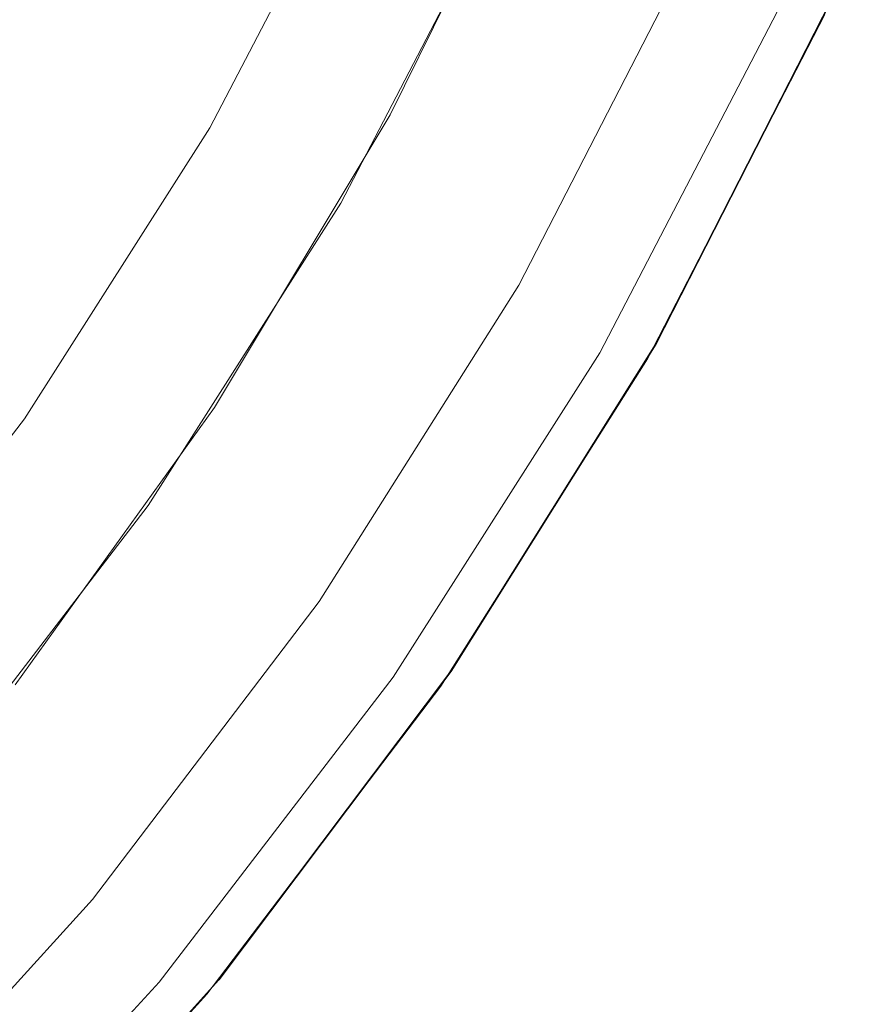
# Model space of a CAD drawing. Header units: inches. Extents: x -412 to -304, y -62 to 18.
# Tile 686 of 809: x -356.785 to -356.453, y -5.084 to -4.692. Entities that reach past the tile are written whole.
import ezdxf

# ---------------------------------------------------------------- set-up
doc = ezdxf.new("R2010")
doc.units = ezdxf.units.IN
doc.header["$LTSCALE"] = 32
doc.header["$MEASUREMENT"] = 0
for name, color, linetype, lineweight in [('Black', 7, 'Continuous', 18), ('DashLine', 7, 'Continuous', 13), ('Drawing', 7, 'Continuous', 18), ('Metal_MP', 7, 'Continuous', 5), ('None', 7, 'Continuous', 18), ('Plastic-MPWireManager', 7, 'Continuous', 25), ('SolidLine', 7, 'Continuous', 15), ('TIMotion-Frame', 7, 'Continuous', 18), ('Wood_1-H', 7, 'Continuous', 13)]:
    doc.layers.add(name, color=color, linetype=linetype, lineweight=lineweight)

# ---------------------------------------------------------------- blocks, each defined once
blk = doc.blocks.new('Group-20')
at = {"layer": 'Black'}
for points in [[(-34.54794, 16.53613, 28.9791), (34.54794, 16.53613, 28.9791), (34.54794, -16.53613, 28.9791), (-34.54794, -16.53613, 28.9791)], [(-34.54794, 16.53613, 27.70079), (34.54794, 16.53613, 27.70079), (34.54794, -16.53613, 27.70079), (-34.54794, -16.53613, 27.70079)]]:
    blk.add_3dface(points, dxfattribs=at)
at = {"layer": 'Wood_1-H'}
for points in [[(-35.96494, 17.95313, 28.99879), (35.96494, 17.95313, 28.99879), (35.96494, -17.95313, 28.99879), (-35.96494, -17.95313, 28.99879)], [(-35.96494, 17.95313, 28.9791), (35.96494, 17.95313, 28.9791), (35.96494, -17.95313, 28.9791), (-35.96494, -17.95313, 28.9791)]]:
    blk.add_3dface(points, dxfattribs=at)
blk = doc.blocks.new('MPHtAdjColumn-NoCable (3D)')
at = {"layer": 'Metal_MP'}
for points, invisible_edges in [([(0.69095, 1.48176, 23.4936), (0.81747, 1.4159, 23.4936), (0.877, 1.51901, 23.4936), (0.74127, 1.58966, 23.4936)], 10), ([(0.74127, 1.58966, 2.3125), (0.877, 1.51901, 2.3125), (0.81747, 1.4159, 2.3125), (0.69095, 1.48176, 2.3125)], 10), ([(0.74127, 1.58966, 2.3125), (0.74127, 1.58966, 23.4936), (0.877, 1.51901, 23.4936), (0.877, 1.51901, 2.3125)], 5), ([(1.00605, 1.43679, 23.4936), (0.877, 1.51901, 23.4936), (0.81747, 1.4159, 23.4936), (0.93776, 1.33926, 23.4936)], 10), ([(0.93776, 1.33926, 2.3125), (0.81747, 1.4159, 2.3125), (0.877, 1.51901, 2.3125), (1.00605, 1.43679, 2.3125)], 10), ([(0.877, 1.51901, 2.3125), (0.877, 1.51901, 23.4936), (1.00605, 1.43679, 23.4936), (1.00605, 1.43679, 2.3125)], 5), ([(0.66031, 1.49564, 2.76919), (0.66031, 1.49564, 2.90305), (0.78225, 1.43562, 2.90305), (0.78225, 1.43562, 2.76919)], 5), ([(0.70711, 0.93348, 2.90305), (0.72684, 0.93262, 2.90305), (0.78225, 1.43562, 2.90305), (0.66031, 1.49564, 2.90305)], 10), ([(0.66031, 1.49564, 2.76919), (0.78225, 1.43562, 2.76919), (0.72684, 0.93262, 2.76919), (0.70711, 0.93348, 2.76919)], 10), ([(0.81747, 1.4159, 2.3125), (0.81747, 1.4159, 23.4936), (0.69095, 1.48176, 23.4936), (0.69095, 1.48176, 2.3125)], 5), ([(0.78225, 1.43562, 2.90305), (0.72684, 0.93262, 2.90305), (0.74642, 0.93005, 2.90305)], 9), ([(0.74642, 0.93005, 2.76919), (0.72684, 0.93262, 2.76919), (0.78225, 1.43562, 2.76919)], 10), ([(0.89879, 1.36569, 2.90305), (0.78225, 1.43562, 2.90305), (0.74642, 0.93005, 2.90305), (0.7657, 0.92577, 2.90305)], 10), ([(0.7657, 0.92577, 2.76919), (0.74642, 0.93005, 2.76919), (0.78225, 1.43562, 2.76919), (0.89879, 1.36569, 2.76919)], 10), ([(0.78225, 1.43562, 2.76919), (0.78225, 1.43562, 2.90305), (0.89879, 1.36569, 2.90305), (0.89879, 1.36569, 2.76919)], 5), ([(0.93776, 1.33926, 23.4936), (1.05092, 1.25243, 23.4936), (1.12745, 1.34364, 23.4936), (1.00605, 1.43679, 23.4936)], 10), ([(1.00605, 1.43679, 2.3125), (1.12745, 1.34364, 2.3125), (1.05092, 1.25243, 2.3125), (0.93776, 1.33926, 2.3125)], 10), ([(1.00605, 1.43679, 2.3125), (1.00605, 1.43679, 23.4936), (1.12745, 1.34364, 23.4936), (1.12745, 1.34364, 2.3125)], 5), ([(0.93776, 1.33926, 2.3125), (0.93776, 1.33926, 23.4936), (0.81747, 1.4159, 23.4936), (0.81747, 1.4159, 2.3125)], 5), ([(0.7657, 0.92577, 2.90305), (0.78453, 0.91983, 2.90305), (0.89879, 1.36569, 2.90305)], 10), ([(0.89879, 1.36569, 2.76919), (0.78453, 0.91983, 2.76919), (0.7657, 0.92577, 2.76919)], 9), ([(1.00911, 1.28631, 2.90305), (0.89879, 1.36569, 2.90305), (0.78453, 0.91983, 2.90305), (0.80278, 0.91227, 2.90305)], 10), ([(0.80278, 0.91227, 2.76919), (0.78453, 0.91983, 2.76919), (0.89879, 1.36569, 2.76919), (1.00911, 1.28631, 2.76919)], 10), ([(0.89879, 1.36569, 2.76919), (0.89879, 1.36569, 2.90305), (1.00911, 1.28631, 2.90305), (1.00911, 1.28631, 2.76919)], 5), ([(1.24027, 1.24027, 23.4936), (1.12745, 1.34364, 23.4936), (1.05092, 1.25243, 23.4936), (1.15608, 1.15608, 23.4936)], 10), ([(1.15608, 1.15608, 2.3125), (1.05092, 1.25243, 2.3125), (1.12745, 1.34364, 2.3125), (1.24027, 1.24027, 2.3125)], 10), ([(1.12745, 1.34364, 2.3125), (1.12745, 1.34364, 23.4936), (1.24027, 1.24027, 23.4936), (1.24027, 1.24027, 2.3125)], 5), ([(1.05092, 1.25243, 2.3125), (1.05092, 1.25243, 23.4936), (0.93776, 1.33926, 23.4936), (0.93776, 1.33926, 2.3125)], 5)]:
    blk.add_3dface(points, dxfattribs=dict(at, invisible_edges=invisible_edges))
blk = doc.blocks.new('MPHtAdjLeg-16-NoCable (3D)')
at = {"layer": 'DashLine', "color": 7}
blk.add_blockref('MPHtAdjColumn-NoCable (3D)', (0, 0), dxfattribs=at)
blk = doc.blocks.new('MpHtAdjBase-3 (3D)')
at = {"layer": 'Black', "color": 7}
blk.add_blockref('MPHtAdjLeg-16-NoCable (3D)', (-21.55512, 0), dxfattribs=at)
blk = doc.blocks.new('MPHtAdjLegCoverPower (3D)')
at = {"layer": 'Black'}
for points, invisible_edges in [([(1.48676, -0.85003, 23.67077), (1.55498, -0.71765, 23.67077), (1.26901, -0.58567, 23.67077), (1.21333, -0.6937, 23.67077)], 10), ([(1.26153, -0.72835, 22.23376), (1.32021, -0.61563, 22.23376), (1.42726, -0.66554, 22.23376), (1.36382, -0.7874, 22.23376)], 10), ([(1.42726, -0.66554, 22.23376), (1.42726, -0.66554, 23.4936), (1.36382, -0.7874, 23.4936), (1.36382, -0.7874, 22.23376)], 5), ([(1.6086, -0.7424, 23.4936), (1.53802, -0.87934, 23.4936), (1.36382, -0.7874, 23.4936), (1.42726, -0.66554, 23.4936)], 10), ([(1.40729, -0.97598, 23.67077), (1.48676, -0.85003, 23.67077), (1.21333, -0.6937, 23.67077), (1.14848, -0.79649, 23.67077)], 10), ([(1.53802, -0.87934, 23.61171), (1.6086, -0.7424, 23.61171), (1.55498, -0.71765, 23.67077), (1.48676, -0.85003, 23.67077)], 10), ([(1.36382, -0.7874, 22.23376), (1.29, -0.90327, 22.23376), (1.19325, -0.83552, 22.23376), (1.26153, -0.72835, 22.23376)], 10), ([(1.6086, -0.7424, 23.4936), (1.6086, -0.7424, 23.61171), (1.53802, -0.87934, 23.61171), (1.53802, -0.87934, 23.4936)], 5), ([(1.36382, -0.7874, 22.23376), (1.36382, -0.7874, 23.4936), (1.29, -0.90327, 23.4936), (1.29, -0.90327, 22.23376)], 5), ([(1.53802, -0.87934, 23.4936), (1.45582, -1.00963, 23.4936), (1.29, -0.90327, 23.4936), (1.36382, -0.7874, 23.4936)], 10), ([(1.14848, -0.79649, 23.67077), (1.07494, -0.89325, 23.67077), (1.31718, -1.09455, 23.67077), (1.40729, -0.97598, 23.67077)], 10), ([(1.29, -0.90327, 22.23376), (1.20637, -1.01226, 22.23376), (1.11589, -0.93634, 22.23376), (1.19325, -0.83552, 22.23376)], 10), ([(1.45582, -1.00963, 23.61171), (1.53802, -0.87934, 23.61171), (1.48676, -0.85003, 23.67077), (1.40729, -0.97598, 23.67077)], 10), ([(1.53802, -0.87934, 23.4936), (1.53802, -0.87934, 23.61171), (1.45582, -1.00963, 23.61171), (1.45582, -1.00963, 23.4936)], 5), ([(1.21711, -1.20484, 23.67077), (1.31718, -1.09455, 23.67077), (1.07494, -0.89325, 23.67077), (0.99327, -0.98326, 23.67077)], 10), ([(1.29, -0.90327, 22.23376), (1.29, -0.90327, 23.4936), (1.20637, -1.01226, 23.4936), (1.20637, -1.01226, 22.23376)], 5), ([(1.20637, -1.01226, 23.4936), (1.29, -0.90327, 23.4936), (1.45582, -1.00963, 23.4936), (1.3626, -1.13229, 23.4936)], 10), ([(1.3626, -1.13229, 23.61171), (1.45582, -1.00963, 23.61171), (1.40729, -0.97598, 23.67077), (1.31718, -1.09455, 23.67077)], 10), ([(1.45582, -1.00963, 23.4936), (1.45582, -1.00963, 23.61171), (1.3626, -1.13229, 23.61171), (1.3626, -1.13229, 23.4936)], 5), ([(1.3626, -1.13229, 23.4936), (1.25908, -1.24638, 23.4936), (1.11355, -1.11355, 23.4936), (1.20637, -1.01226, 23.4936)], 10), ([(1.25908, -1.24638, 23.61171), (1.3626, -1.13229, 23.61171), (1.31718, -1.09455, 23.67077), (1.21711, -1.20484, 23.67077)], 10), ([(1.3626, -1.13229, 23.4936), (1.3626, -1.13229, 23.61171), (1.25908, -1.24638, 23.61171), (1.25908, -1.24638, 23.4936)], 5)]:
    blk.add_3dface(points, dxfattribs=dict(at, invisible_edges=invisible_edges))
at = {"layer": 'Plastic-MPWireManager'}
for points, invisible_edges in [([(1.61116, -0.73682, 2.15502), (1.54128, -0.87363, 2.15502), (0.11632, -0.06448, 2.15502), (0.12149, -0.05409, 2.15502)], 10), ([(0.11026, -0.07437, 2.15502), (0.11632, -0.06448, 2.15502), (1.54128, -0.87363, 2.15502), (1.4598, -1.00386, 2.15502)], 10), ([(1.4598, -1.00386, 2.15502), (1.36735, -1.12655, 2.15502), (0.10335, -0.08369, 2.15502), (0.11026, -0.07437, 2.15502)], 10), ([(0.09567, -0.09238, 2.15502), (0.10335, -0.08369, 2.15502), (1.36735, -1.12655, 2.15502), (1.26462, -1.24077, 2.15502)], 10), ([(0.23018, -0.10248, 2.3125), (0.22038, -0.12216, 2.3125), (1.54128, -0.87363, 2.3125), (1.61116, -0.73682, 2.3125)], 10), ([(1.4598, -1.00386, 2.3125), (1.54128, -0.87363, 2.3125), (0.22038, -0.12216, 2.3125), (0.20889, -0.1409, 2.3125)], 10), ([(0.20889, -0.1409, 2.3125), (0.19582, -0.15857, 2.3125), (1.36735, -1.12655, 2.3125), (1.4598, -1.00386, 2.3125)], 10), ([(1.26462, -1.24077, 2.3125), (1.36735, -1.12655, 2.3125), (0.19582, -0.15857, 2.3125), (0.18125, -0.17503, 2.3125)], 10), ([(1.61116, -0.73682, 2.15502), (1.61116, -0.73682, 2.3125), (1.54128, -0.87363, 2.3125), (1.54128, -0.87363, 2.15502)], 5), ([(1.54128, -0.87363, 2.15502), (1.54128, -0.87363, 2.3125), (1.4598, -1.00386, 2.3125), (1.4598, -1.00386, 2.15502)], 5), ([(1.4598, -1.00386, 2.15502), (1.4598, -1.00386, 2.3125), (1.36735, -1.12655, 2.3125), (1.36735, -1.12655, 2.15502)], 5), ([(1.36735, -1.12655, 2.15502), (1.36735, -1.12655, 2.3125), (1.26462, -1.24077, 2.3125), (1.26462, -1.24077, 2.15502)], 5)]:
    blk.add_3dface(points, dxfattribs=dict(at, invisible_edges=invisible_edges))
blk = doc.blocks.new('TL9-Upper (3D)')
at = {"layer": 'TIMotion-Frame'}
for points in [[(-1.81112, -1.33858, -2.28346), (-1.81112, 5.49213, -2.28346), (1.81092, 5.49213, -2.28346), (1.81092, -1.33858, -2.28346)], [(-2.06693, -1.0315, -0.29528), (2.06693, -1.0315, -0.29528), (2.06693, 5.15748, -0.29528), (-2.06693, 5.15748, -0.29528)]]:
    blk.add_3dface(points, dxfattribs=at)
blk = doc.blocks.new('TEK04-Frame (3D)')
at = {"layer": 'DashLine', "color": 7, "rotation": 270}
blk.add_blockref('TL9-Upper (3D)', (-0.01952, 0, 0.21654), dxfattribs=at)
blk = doc.blocks.new('Group-23')
at = {"layer": 'None'}
blk.add_blockref('Group-20', (0, 0), dxfattribs=at)
at = {"layer": 'SolidLine', "color": 7}
for name, p in [('MpHtAdjBase-3 (3D)', (0, 0)), ('TEK04-Frame (3D)', (-21.55512, 0, 27.70079))]:
    blk.add_blockref(name, p, dxfattribs=at)
at = {"layer": 'SolidLine', "color": 7, "rotation": 90}
blk.add_blockref('MPHtAdjLegCoverPower (3D)', (-21.55512, 0), dxfattribs=at)
blk = doc.blocks.new('MP Ht Adju Rect Table (3D)')
at = {"layer": 'None'}
blk.add_blockref('Group-23', (0, 0), dxfattribs=at)
at = {"layer": 'Drawing', "color": 0, "flags": 1}
for tag in ['Tag', 'Catalog', 'Option1', 'Option2', 'Option3', 'Option4', 'Option5', 'Option6', 'Option7', 'Option8', 'Option9', 'Option10', 'Option11', 'Option12', 'Custom', 'FinishGroup', 'Discount', 'Item2', 'Item3', 'Item6', 'Item9', 'Item10', 'Item12', 'Item13', 'Item16', 'Item19', 'Item20', 'Item21', 'Item22', 'Item23', 'Item24', 'Item25', 'Item8', 'Item18', 'Item1', 'Item4', 'Item5', 'Item7', 'Item11', 'Item14', 'Item15', 'Item17']:
    blk.add_attdef(tag, (-16.60664, -46.53056), '', height=0.00709, dxfattribs=at)

msp = doc.modelspace()

# ---------------------------------------------------------------- block references
at = {"layer": 'Drawing', "rotation": 270}
msp.add_blockref('MP Ht Adju Rect Table (3D)', (-358.07283, -25.50309), dxfattribs=at)

doc.saveas('drawing.dxf')
